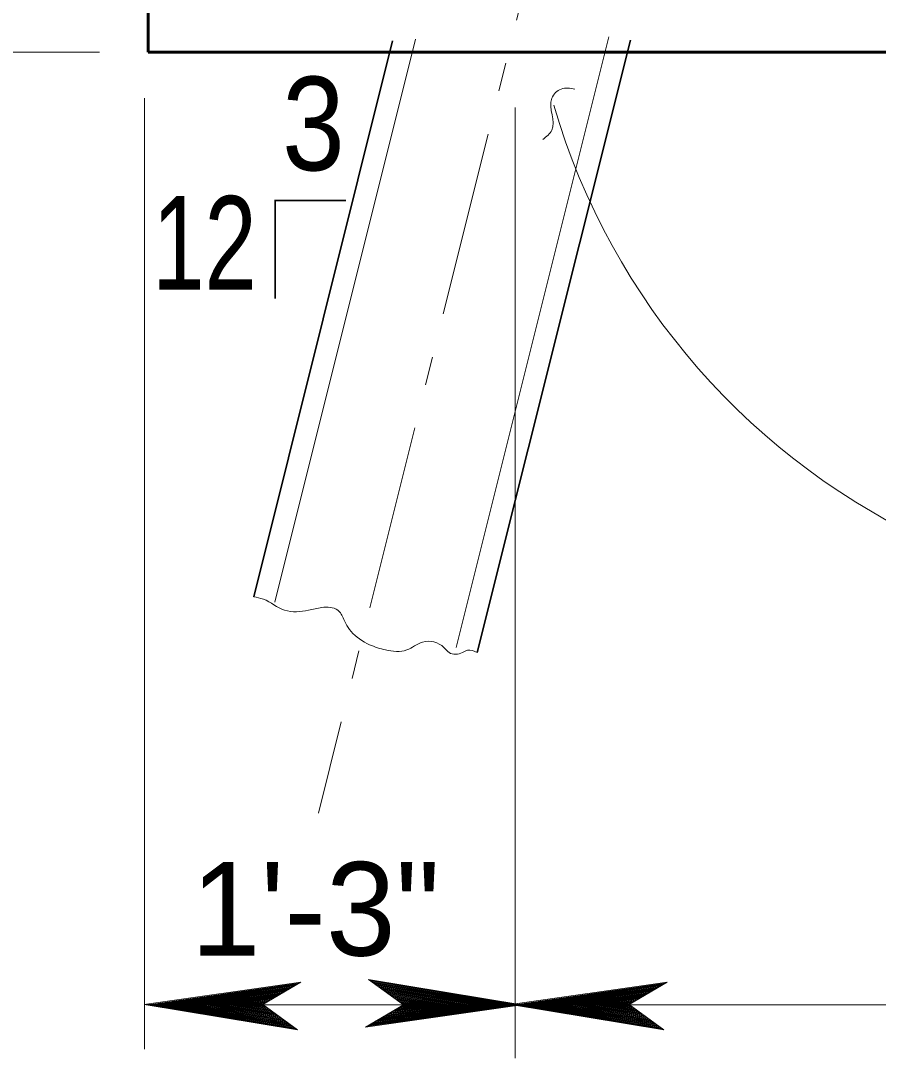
# Model space of a CAD drawing. Extents: x 144 to 252, y 360 to 425.
# Drawn here: x 189.374 to 192.381, y 388.875 to 392.513 of the extents above; entities that cross this region are included whole.
import ezdxf
from ezdxf.enums import TextEntityAlignment as Align

# ---------------------------------------------------------------- set-up
doc = ezdxf.new("R2010")
doc.units = 0
doc.header["$LTSCALE"] = 0.13
doc.linetypes.add('DOT_DASHED', pattern=[7.7, 5, -1.2, 0.3, -1.2])
for name, color, linetype, lineweight in [('1', 7, 'Continuous', 40), ('16', 7, 'Continuous', 13), ('3', 7, 'Continuous', 13), ('5', 7, 'Continuous', 35)]:
    doc.layers.add(name, color=color, linetype=linetype, lineweight=lineweight)

msp = doc.modelspace()

# ---------------------------------------------------------------- linework, layer by layer
at = {"layer": '1', "lineweight": 60}
msp.add_line((189.8208, 392.4032), (189.8208, 394.4032), dxfattribs=at)
for points in [[(189.8208, 392.4032), (197.8208, 392.4032), (197.8208, 394.4032), (194.0708, 394.4032), (194.0708, 394.6532), (193.5708, 394.6532), (193.5708, 394.4032), (189.8208, 394.4032)], [(192.5708, 394.4032), (189.8208, 394.4032), (189.8208, 392.4032)]]:
    msp.add_lwpolyline(points, dxfattribs=at)
at = {"layer": '16', "lineweight": 35}
for p, q in [((190.5132, 391.8836), (190.2632, 391.8836)), ((190.2654, 391.885), (190.2654, 391.5397))]:
    msp.add_line(p, q, dxfattribs=at)
at = {"layer": '16'}
msp.add_arc((193.5937, 392.9074), 2.4505, 196.369, 246.0033, dxfattribs=at)
msp.add_spline([(191.2043, 392.0972), (191.2363, 392.1293), (191.2363, 392.2417), (191.2684, 392.2738), (191.3166, 392.2738)], degree=3, dxfattribs=at)
at = {"layer": '3'}
for p, q in [((189.6495, 392.4032), (187.8267, 392.4032)), ((189.8073, 388.9076), (189.8073, 392.2416)), ((191.1079, 388.8755), (191.1079, 392.2095)), ((190.3557, 389.1418), (189.8069, 389.064)), ((190.3497, 389.1382), (189.8213, 389.0633)), ((190.3462, 389.1362), (189.8322, 389.0633)), ((190.2221, 389.0638), (190.3557, 389.1418)), ((191.1308, 389.0626), (190.5931, 389.1518)), ((190.5931, 389.1518), (190.7156, 389.0627)), ((191.1163, 389.0632), (190.5963, 389.1495)), ((191.1055, 389.0632), (190.5996, 389.1472)), ((191.0911, 389.0632), (190.6038, 389.144)), ((191.0783, 389.0632), (190.6076, 389.1413)), ((191.067, 389.0632), (190.6109, 389.1389)), ((191.0526, 389.0632), (190.6152, 389.1357)), ((191.6402, 389.1418), (191.0914, 389.064)), ((191.6342, 389.1382), (191.1058, 389.0633)), ((191.6307, 389.1362), (191.1167, 389.0633)), ((191.5066, 389.0638), (191.6402, 389.1418)), ((190.3416, 389.1336), (189.8466, 389.0633)), ((190.3375, 389.1312), (189.8593, 389.0633)), ((190.3375, 389.1312), (189.8593, 389.0633)), ((190.3338, 389.129), (189.8707, 389.0633)), ((190.3293, 389.1263), (189.8851, 389.0633)), ((190.3252, 389.1239), (189.8978, 389.0633)), ((190.3208, 389.1214), (189.9116, 389.0633)), ((190.3163, 389.1188), (189.9254, 389.0633)), ((190.3121, 389.1163), (189.9387, 389.0633)), ((190.3076, 389.1137), (189.9526, 389.0633)), ((190.3036, 389.1114), (189.9652, 389.0633)), ((190.2998, 389.1092), (189.9766, 389.0633)), ((190.2948, 389.1063), (189.9922, 389.0633)), ((190.2904, 389.1037), (190.0061, 389.0633)), ((190.2832, 389.0995), (190.0241, 389.0628)), ((190.2864, 389.1014), (190.0257, 389.0644)), ((191.0398, 389.0632), (190.6189, 389.133)), ((191.0261, 389.0632), (190.623, 389.1301)), ((191.0122, 389.0632), (190.6271, 389.1271)), ((190.999, 389.0632), (190.631, 389.1242)), ((190.9851, 389.0632), (190.6351, 389.1212)), ((190.9725, 389.0632), (190.6388, 389.1186)), ((190.9611, 389.0632), (190.6422, 389.1161)), ((190.9454, 389.0632), (190.6468, 389.1128)), ((190.9316, 389.0632), (190.6509, 389.1097)), ((190.9136, 389.0637), (190.6552, 389.1067)), ((190.8997, 389.0637), (190.6593, 389.1037)), ((190.8865, 389.0637), (190.6632, 389.1008)), ((191.6261, 389.1336), (191.1311, 389.0633)), ((191.622, 389.1312), (191.1438, 389.0633)), ((191.622, 389.1312), (191.1438, 389.0633)), ((191.6183, 389.129), (191.1552, 389.0633)), ((191.6137, 389.1263), (191.1696, 389.0633)), ((191.6097, 389.1239), (191.1823, 389.0633)), ((191.6052, 389.1214), (191.1961, 389.0633)), ((191.6008, 389.1188), (191.2099, 389.0633)), ((191.5966, 389.1163), (191.2232, 389.0633)), ((191.5921, 389.1137), (191.2371, 389.0633)), ((191.5881, 389.1114), (191.2497, 389.0633)), ((191.5843, 389.1092), (191.2611, 389.0633)), ((191.5793, 389.1063), (191.2767, 389.0633)), ((191.5749, 389.1037), (191.2906, 389.0633)), ((191.5677, 389.0995), (191.3086, 389.0628)), ((191.5709, 389.1014), (191.3102, 389.0644)), ((189.8069, 389.064), (190.3446, 388.9747)), ((190.2223, 389.064), (189.8069, 389.064)), ((189.8213, 389.0633), (190.3413, 388.9771)), ((195.8124, 389.0625), (189.8297, 389.0625)), ((189.8322, 389.0633), (190.3381, 388.9794)), ((189.8466, 389.0633), (190.3338, 388.9826)), ((189.8593, 389.0633), (190.3301, 388.9853)), ((189.8707, 389.0633), (190.3268, 388.9877)), ((189.8851, 389.0633), (190.3225, 388.9908)), ((189.8978, 389.0633), (190.3187, 388.9936)), ((189.9116, 389.0633), (190.3147, 388.9965)), ((189.9254, 389.0633), (190.3106, 388.9995)), ((189.9387, 389.0633), (190.3067, 389.0023)), ((189.9526, 389.0633), (190.3026, 389.0053)), ((189.9652, 389.0633), (190.2988, 389.008)), ((189.9766, 389.0633), (190.2954, 389.0105)), ((189.9922, 389.0633), (190.2908, 389.0138)), ((190.0061, 389.0633), (190.2867, 389.0168)), ((190.0241, 389.0628), (190.2825, 389.0199)), ((190.2788, 389.0969), (190.038, 389.0628)), ((190.038, 389.0628), (190.2783, 389.0229)), ((190.2746, 389.0944), (190.0512, 389.0628)), ((190.0512, 389.0628), (190.2745, 389.0257)), ((190.2731, 389.0936), (190.0602, 389.0633)), ((190.0602, 389.0633), (190.2707, 389.0285)), ((190.2692, 389.0913), (190.0722, 389.0633)), ((190.0722, 389.0633), (190.2672, 389.0311)), ((190.2647, 389.0887), (190.0861, 389.0633)), ((190.0861, 389.0633), (190.2631, 389.0341)), ((190.2597, 389.0858), (190.1017, 389.0633)), ((190.1017, 389.0633), (190.2584, 389.0373)), ((190.2557, 389.0834), (190.1143, 389.0633)), ((190.1143, 389.0633), (190.2548, 389.0401)), ((190.2514, 389.0809), (190.1276, 389.0633)), ((190.1276, 389.0633), (190.2508, 389.0429)), ((190.2476, 389.0787), (190.1396, 389.0633)), ((190.1396, 389.0633), (190.2472, 389.0456)), ((190.2429, 389.076), (190.1541, 389.0633)), ((190.1541, 389.0633), (190.243, 389.0486)), ((190.2385, 389.0734), (190.1679, 389.0633)), ((190.1679, 389.0633), (190.2388, 389.0516)), ((190.2344, 389.0711), (190.1806, 389.0633)), ((190.1806, 389.0633), (190.2352, 389.0543)), ((190.1938, 389.0633), (190.2312, 389.0572)), ((190.2292, 389.068), (190.2041, 389.0644)), ((190.2265, 389.0664), (190.2053, 389.0633)), ((190.2053, 389.0633), (190.2278, 389.0596)), ((190.2154, 389.0633), (190.2248, 389.0618)), ((190.3446, 388.9747), (190.2221, 389.0638)), ((190.7156, 389.0627), (190.582, 388.9848)), ((190.582, 388.9848), (191.1308, 389.0626)), ((190.588, 388.9883), (191.1163, 389.0632)), ((190.5915, 388.9903), (191.1055, 389.0632)), ((190.5961, 388.993), (191.0911, 389.0632)), ((190.6002, 388.9954), (191.0783, 389.0632)), ((190.6002, 388.9954), (191.0783, 389.0632)), ((190.6038, 388.9976), (191.067, 389.0632)), ((190.6084, 389.0002), (191.0526, 389.0632)), ((190.6125, 389.0027), (191.0398, 389.0632)), ((190.6169, 389.0052), (191.0261, 389.0632)), ((190.6213, 389.0077), (191.0122, 389.0632)), ((190.6256, 389.0102), (190.999, 389.0632)), ((190.6301, 389.0129), (190.9851, 389.0632)), ((190.6341, 389.0152), (190.9725, 389.0632)), ((190.6378, 389.0174), (190.9611, 389.0632)), ((190.6428, 389.0202), (190.9454, 389.0632)), ((190.6472, 389.0229), (190.9316, 389.0632)), ((190.6544, 389.0271), (190.9136, 389.0637)), ((190.6588, 389.0297), (190.8997, 389.0637)), ((190.6631, 389.0322), (190.8865, 389.0637)), ((190.6646, 389.033), (190.8774, 389.0632)), ((190.8774, 389.0632), (190.6669, 389.0981)), ((190.6685, 389.0352), (190.8654, 389.0632)), ((190.8654, 389.0632), (190.6705, 389.0955)), ((190.6729, 389.0379), (190.8516, 389.0632)), ((190.8516, 389.0632), (190.6746, 389.0925)), ((190.6779, 389.0408), (190.8359, 389.0632)), ((190.8359, 389.0632), (190.6792, 389.0892)), ((190.682, 389.0432), (190.8233, 389.0632)), ((190.8233, 389.0632), (190.6829, 389.0865)), ((190.6863, 389.0457), (190.8101, 389.0632)), ((190.8101, 389.0632), (190.6868, 389.0837)), ((190.6901, 389.0479), (190.7981, 389.0632)), ((190.7981, 389.0632), (190.6904, 389.081)), ((190.7836, 389.0632), (190.6947, 389.078)), ((190.6947, 389.0506), (190.7836, 389.0632)), ((190.7697, 389.0632), (190.6988, 389.075)), ((190.6992, 389.0532), (190.7697, 389.0632)), ((190.7571, 389.0632), (190.7025, 389.0722)), ((190.7032, 389.0555), (190.7571, 389.0632)), ((190.7438, 389.0632), (190.7064, 389.0694)), ((190.7324, 389.0632), (190.7098, 389.067)), ((190.7112, 389.0602), (190.7324, 389.0632)), ((190.7223, 389.0632), (190.7128, 389.0648)), ((190.7153, 389.0626), (191.1308, 389.0626)), ((191.0914, 389.064), (191.6291, 388.9747)), ((191.5068, 389.064), (191.0914, 389.064)), ((191.1058, 389.0633), (191.6258, 388.9771)), ((191.1167, 389.0633), (191.6226, 388.9794)), ((191.1311, 389.0633), (191.6183, 388.9826)), ((191.1438, 389.0633), (191.6146, 388.9853)), ((191.1552, 389.0633), (191.6112, 388.9877)), ((191.1696, 389.0633), (191.607, 388.9908)), ((191.1823, 389.0633), (191.6033, 388.9936)), ((191.1961, 389.0633), (191.5992, 388.9965)), ((191.2099, 389.0633), (191.5951, 388.9995)), ((191.2232, 389.0633), (191.5912, 389.0023)), ((191.2371, 389.0633), (191.5871, 389.0053)), ((191.2497, 389.0633), (191.5833, 389.008)), ((191.2611, 389.0633), (191.5799, 389.0105)), ((191.2767, 389.0633), (191.5753, 389.0138)), ((191.2906, 389.0633), (191.5712, 389.0168)), ((191.3086, 389.0628), (191.567, 389.0199)), ((191.5633, 389.0969), (191.3225, 389.0628)), ((191.3225, 389.0628), (191.5628, 389.0229)), ((191.5591, 389.0944), (191.3357, 389.0628)), ((191.3357, 389.0628), (191.559, 389.0257)), ((191.5576, 389.0936), (191.3448, 389.0633)), ((191.3448, 389.0633), (191.5553, 389.0285)), ((191.5537, 389.0913), (191.3568, 389.0633)), ((191.3568, 389.0633), (191.5517, 389.0311)), ((191.5493, 389.0887), (191.3706, 389.0633)), ((191.3706, 389.0633), (191.5476, 389.0341)), ((191.5443, 389.0858), (191.3862, 389.0633)), ((191.3862, 389.0633), (191.5429, 389.0373)), ((191.5402, 389.0834), (191.3988, 389.0633)), ((191.3988, 389.0633), (191.5392, 389.0401)), ((191.5359, 389.0809), (191.4121, 389.0633)), ((191.4121, 389.0633), (191.5353, 389.0429)), ((191.5321, 389.0787), (191.4241, 389.0633)), ((191.4241, 389.0633), (191.5317, 389.0456)), ((191.5274, 389.076), (191.4386, 389.0633)), ((191.4386, 389.0633), (191.5275, 389.0486)), ((191.523, 389.0734), (191.4524, 389.0633)), ((191.4524, 389.0633), (191.5233, 389.0516)), ((191.5189, 389.0711), (191.4651, 389.0633)), ((191.4651, 389.0633), (191.5197, 389.0543)), ((191.4783, 389.0633), (191.5157, 389.0572)), ((191.5137, 389.068), (191.4886, 389.0644)), ((191.511, 389.0664), (191.4897, 389.0633)), ((191.4897, 389.0633), (191.5123, 389.0596)), ((191.4999, 389.0633), (191.5093, 389.0618)), ((191.6291, 388.9747), (191.5066, 389.0638)), ((197.8124, 389.0625), (191.8297, 389.0625)), ((190.6513, 389.0252), (190.912, 389.0622)), ((190.7085, 389.0586), (190.7336, 389.0622))]:
    msp.add_line(p, q, dxfattribs=at)
at = {"layer": '5', "linetype": 'DOT_DASHED', "lineweight": 13}
msp.add_line((191.5276, 394.1766), (190.4174, 389.7353), dxfattribs=at)
at = {"layer": '5', "lineweight": 13}
for p, q in [((190.7579, 392.4482), (190.2647, 390.4751)), ((191.4354, 392.4574), (190.9002, 390.3162))]:
    msp.add_line(p, q, dxfattribs=at)
at = {"layer": '5'}
for p, q in [((190.6777, 392.4431), (190.1904, 390.4937)), ((191.5112, 392.4448), (190.9746, 390.2977))]:
    msp.add_line(p, q, dxfattribs=at)
at = {"layer": '5', "lineweight": 13}
msp.add_spline([(190.1904, 390.4937), (190.2243, 390.4852), (190.2989, 390.4466), (190.3827, 390.4466), (190.4292, 390.4559), (190.4851, 390.4466), (190.4944, 390.4373), (190.513, 390.4001), (190.5317, 390.3722), (190.5967, 390.3256), (190.6527, 390.307), (190.7271, 390.307), (190.7829, 390.3349), (190.8574, 390.3163), (190.876, 390.2977), (190.9226, 390.2977), (190.9407, 390.3062), (190.9746, 390.2977)], degree=3, dxfattribs=at)

# ---------------------------------------------------------------- texts
at = {"layer": '16', "width": 0.9}
msp.add_text('3', height=0.3281, dxfattribs=at).set_placement((190.3999, 391.9889), align=Align.CENTER)
at = {"layer": '16', "width": 0.75}
msp.add_text('12', height=0.3281, dxfattribs=at).set_placement((190.2008, 391.5705), align=Align.RIGHT)
at = {"layer": '16'}
msp.add_text('1\'-3"', height=0.3281, dxfattribs=at).set_placement((190.4071, 389.2354), align=Align.CENTER)

doc.saveas('drawing.dxf')
